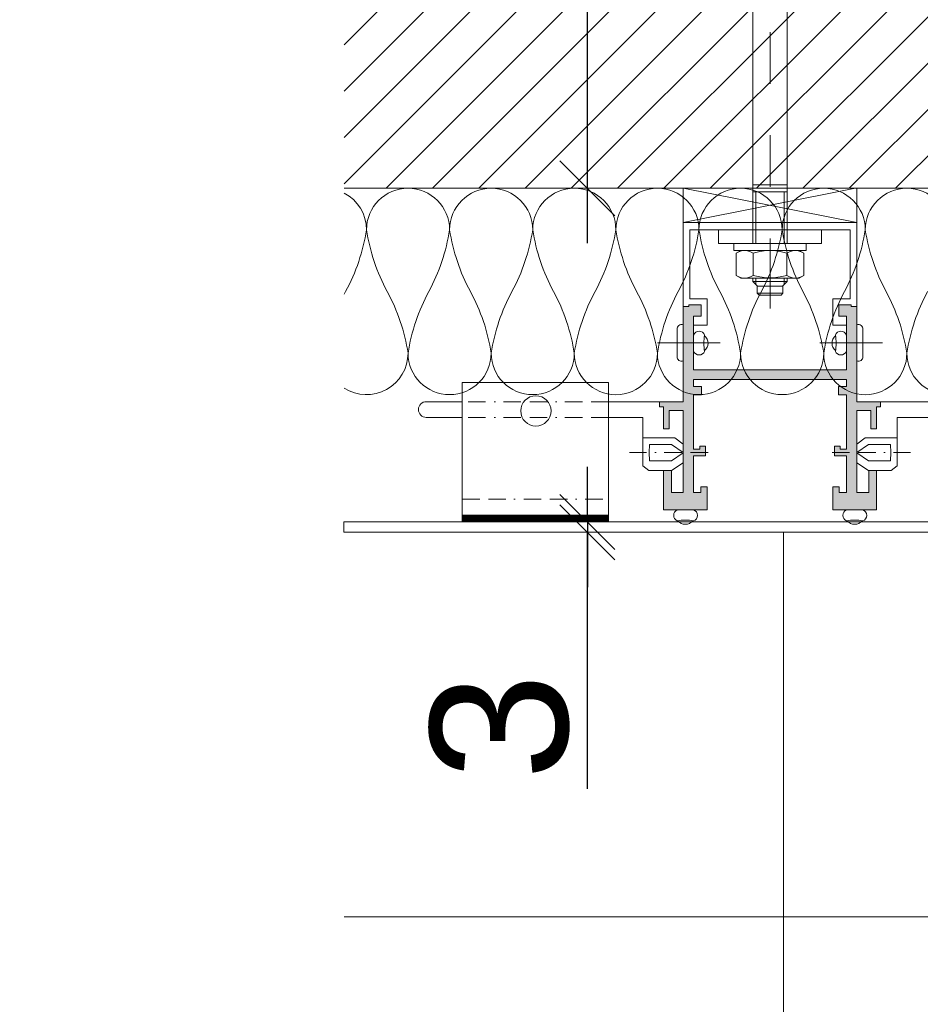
# Model space of a CAD drawing. Header units: millimetres. Extents: x 3652085 to 3778338, y -303702 to -273644.
# Tile 322 of 588: x 3709539 to 3709801, y -278991 to -278705. Entities that reach past the tile are written whole.
import ezdxf

# ---------------------------------------------------------------- set-up
doc = ezdxf.new("R2010")
doc.units = ezdxf.units.MM
doc.header["$PDMODE"] = 34
doc.linetypes.add('BORDERX2', pattern=[88.9, 25.4, -12.7, 25.4, -12.7, 0, -12.7])
doc.linetypes.add('HIDDEN2', pattern=[4.7625, 3.175, -1.5875])
doc.layers.add('!!!! BALCONY', color=7, linetype='Continuous')
for name, color, linetype, lineweight in [('004 Brick Wall', 7, 'Continuous', 0), ('005 Column', 7, 'Continuous', 0), ('021 Various', 7, 'Continuous', 5), ('DETAIL    (HAUSART)', 110, 'Continuous', 5), ('DIM-03    (HAUSART)', 111, 'Continuous', 5), ('INSULATION (HAUSEART)', 31, 'Continuous', 15), ('SYMBOL-DETAIL    (HAUSART)', 2, 'Continuous', 5)]:
    doc.layers.add(name, color=color, linetype=linetype, lineweight=lineweight)
doc.styles.add('1-20 Eng HA', font='arial.ttf', dxfattribs={"height": 40})
doc.dimstyles.new('1-20 Eng HA', dxfattribs={"dimtxt": 40, "dimasz": 16, "dimexe": 16, "dimexo": 5, "dimgap": 5, "dimtad": 1, "dimdec": 0, "dimlfac": -1, "dimzin": 0, "dimdsep": 46, "dimtxsty": '1-20 Eng HA', "dimblk": 'OBLIQUE', "dimcen": 0.09, "dimdle": 16, "dimclrd": 256, "dimclre": 256, "dimclrt": 256, "dimadec": 0, "dimazin": 0, "dimtfac": 1, "dimtdec": 0, "dimtofl": 0, "dimtmove": 0, "dimatfit": 3, "dimldrblk": 'OBLIQUE', "dimfxl": 1, "dimtolj": 1, "dimtzin": 0, "dimlwe": 0, "dimarcsym": 0})

# ---------------------------------------------------------------- blocks, each defined once
blk = doc.blocks.new('_Oblique')
at = {"color": 0, "linetype": 'ByBlock', "lineweight": -2}
blk.add_line((-0.5, -0.5), (0.5, 0.5), dxfattribs=at)
blk = doc.blocks.new('*D508')
at = {"layer": 'Defpoints', "color": 0, "lineweight": 0, "transparency": 16777216}
for p in [(3709703.97, -278553.65), (3709736.72, -278553.65), (3709720.6, -278753.64)]:
    blk.add_point(p, dxfattribs=at)
at = {"layer": 'DIM-03    (HAUSART)', "lineweight": -2, "transparency": 16777216}
blk.add_line((3709703.97, -278769.64), (3709703.97, -278537.65), dxfattribs=at)
at = {"layer": 'DIM-03    (HAUSART)', "linetype": 'HIDDEN2', "lineweight": 0, "transparency": 16777216}
for p, q in [((3709731.72, -278553.65), (3709687.97, -278553.65)), ((3709715.6, -278753.64), (3709687.97, -278753.64))]:
    blk.add_line(p, q, dxfattribs=at)
at = {"layer": 'DIM-03    (HAUSART)', "lineweight": -2, "transparency": 16777216, "xscale": 16, "yscale": 16, "zscale": 16}
for p, rotation in [((3709703.97, -278553.65), 90), ((3709703.97, -278753.64), 270)]:
    blk.add_blockref('_Oblique', p, dxfattribs=dict(at, rotation=rotation))
at = {"layer": 'DIM-03    (HAUSART)', "lineweight": 0, "transparency": 16777216, "insert": (3709678.55, -278653.64), "char_height": 40, "attachment_point": 5, "rotation": 90, "style": '1-20 Eng HA'}
blk.add_mtext('\\A1;200', dxfattribs=at)
blk = doc.blocks.new('*D510')
at = {"layer": 'Defpoints', "color": 0, "lineweight": 0, "transparency": 16777216}
for p in [(3709713.11, -278850.64), (3709703.97, -278853.64), (3709703.97, -278853.64)]:
    blk.add_point(p, dxfattribs=at)
at = {"layer": 'DIM-03    (HAUSART)', "lineweight": -2, "transparency": 16777216}
for p, q in [((3709703.97, -278850.64), (3709703.97, -278834.64)), ((3709703.97, -278850.64), (3709703.97, -278853.64)), ((3709703.97, -278853.64), (3709703.97, -278869.64)), ((3709703.97, -278928.24), (3709703.97, -278853.64))]:
    blk.add_line(p, q, dxfattribs=at)
at = {"layer": 'DIM-03    (HAUSART)', "linetype": 'HIDDEN2', "lineweight": 0, "transparency": 16777216}
for p, q in [((3709708.11, -278850.64), (3709687.97, -278850.64)), ((3709708.97, -278853.64), (3709719.97, -278853.64))]:
    blk.add_line(p, q, dxfattribs=at)
at = {"layer": 'DIM-03    (HAUSART)', "lineweight": -2, "transparency": 16777216, "xscale": 16, "yscale": 16, "zscale": 16}
for p, rotation in [((3709703.97, -278850.64), 270), ((3709703.97, -278853.64), 90)]:
    blk.add_blockref('_Oblique', p, dxfattribs=dict(at, rotation=rotation))
at = {"layer": 'DIM-03    (HAUSART)', "lineweight": 0, "transparency": 16777216, "insert": (3709678.54, -278910.14), "char_height": 40, "attachment_point": 5, "rotation": 90, "style": '1-20 Eng HA'}
blk.add_mtext('\\A1;3', dxfattribs=at)
blk = doc.blocks.new('*U72')
at = {"color": 7, "linetype": 'Continuous', "lineweight": 0}
for points in [[(0, 15), (4, 15)], [(0, -14.99), (0, 15)], [(4, 15), (4, -14.99)], [(4, 10.5), (6, 10.5)], [(4, -10.5), (4, 10.5)], [(6, -10.5), (6, 10.5)], [(6, 8.5), (6.75, 9.8)], [(6.1, 8.25), (6.35, 9.05)], [(6.35, 9.05), (6.75, 9.8)], [(6.75, 9.8), (13.25, 9.8)], [(13.25, 9.8), (13.65, 9.05)], [(14, 8.5), (13.25, 9.8)], [(13.65, 9.05), (13.9, 8.25)], [(6, 7.35), (6.1, 8.25)], [(6.1, 6.5), (6, 7.35)], [(6.35, 5.65), (6.1, 6.5)], [(13.9, 6.5), (13.65, 5.65)], [(13.9, 8.25), (14, 7.35)], [(14, 7.35), (13.9, 6.5)], [(14, -8.5), (14, 8.5)], [(-91.02, 3.5), (-89.52, 5)], [(-91.02, -3.5), (-91.02, 3.5)], [(-89.52, 5), (-85.02, 5)], [(-89.52, -5), (-89.52, 5)], [(-84.02, 4.8), (-85.02, 5)], [(-85.02, 5), (-85.02, -5)], [(-84.82, 3.6), (-84.97, 2.65)], [(-84.37, 4.45), (-84.82, 3.6)], [(-83.62, 5.05), (-84.37, 4.45)], [(-82.77, 5.35), (-83.62, 5.05)], [(-82.77, 5.35), (-81.22, 5.6)], [(-82.77, 2.85), (-82.67, 3.5)], [(-82.67, 3.5), (-82.32, 4.05)], [(-82.32, 4.05), (-81.82, 4.5)], [(-82.02, 1.15), (-81.82, 4.5)], [(-81.82, 4.5), (-81.77, 2.8)], [(-81.22, 5.6), (-79.67, 5.6)], [(-79.67, 5.6), (-67.53, 4.95)], [(-79.17, 3.25), (-76.47, 3.1)], [(-78.72, 3.45), (-78.12, 3.95)], [(-78.62, 2.75), (-78.72, 3.45)], [(-78.12, 3.95), (-77.22, 3.8)], [(-77.87, 1.8), (-77.72, 4.4)], [(-76.87, 3.1), (-77.62, 2.35)], [(-77.22, 3.8), (-76.87, 3.1)], [(-67.53, -1.3), (-67.53, 4.95)], [(-67.53, 3.6), (-65.18, 3.6)], [(-64.93, 3.7), (-65.18, 3.6)], [(-64.83, 4), (-64.93, 3.7)], [(-64.83, 5), (-64.83, -5)], [(-64.83, 5), (4, 5)], [(-64.83, -4), (-64.83, 4)], [(-13.05, 5), (-13.05, -5)], [(-11.05, 5), (-11.05, -5)], [(4, 4.1), (-11.05, 4.1)], [(6, 1), (6.25, 3)], [(6.25, 3), (6.75, 4.9)], [(6.75, 4.9), (6.35, 5.65)], [(6.75, 4.9), (13.25, 4.9)], [(13.65, 5.65), (13.25, 4.9)], [(13.25, 4.9), (13.7, 3)], [(13.7, 3), (13.95, 1)], [(14, 5), (15, 5)], [(15.89, 4.1), (14, 4.1)], [(15, 5), (16.34, 3.6)], [(15, 5), (15, -5)], [(18.44, 3.7), (16.34, 3.7)], [(16.34, 3.6), (16.34, -3.6)], [(18.94, 3.2), (18.44, 3.7)], [(18.44, -3.7), (18.44, 3.7)], [(18.94, 3.2), (18.94, -3.2)], [(-72.48, 0), (-92.92, 0)], [(-89.97, 0), (-64.98, 0)], [(-84.97, 2.65), (-84.67, 1.2)], [(-84.67, 1.2), (-83.87, 0.3)], [(-83.87, 0.3), (-82.47, -0.2)], [(-82.72, 2.2), (-82.77, 2.85)], [(-82.47, 1.6), (-82.72, 2.2)], [(-82.02, 1.15), (-82.47, 1.6)], [(-81.77, 2.8), (-82.02, 1.15)], [(-77.62, 2.35), (-78.62, 2.75)], [(-42.49, 0), (-57.48, 0)], [(-12.5, 0), (-27.49, 0)], [(22.89, 0), (2.5, 0)], [(6, -1), (6, 1)], [(13.95, 1), (13.95, -1)], [(-82.47, -0.2), (-81.62, -0.45)], [(-81.62, -0.45), (-80.77, -0.7)], [(-80.77, -0.7), (-76.97, -0.9)], [(-80.52, -2.9), (-76.77, -2.7)], [(-76.97, -0.9), (-76.62, -1)], [(-76.47, -2.55), (-76.77, -2.7)], [(-76.62, -1), (-76.32, -1.2)], [(-76.22, -2.25), (-76.47, -2.55)], [(-76.32, -1.2), (-76.17, -1.55)], [(-76.12, -1.9), (-76.22, -2.25)], [(-76.17, -1.55), (-76.12, -1.9)], [(-69.73, -1.65), (-69.53, -1.35)], [(-69.73, -1.95), (-69.73, -1.65)], [(-69.53, -2.25), (-69.73, -1.95)], [(-69.53, -1.35), (-69.23, -1.2)], [(-69.23, -2.4), (-69.53, -2.25)], [(-69.23, -1.2), (-67.53, -1.3)], [(-69.23, -2.4), (-67.53, -2.3)], [(-67.53, -2.3), (-67.53, -5.05)], [(6.25, -2.95), (6, -1)], [(13.95, -1), (13.7, -2.95)], [(-89.52, -5), (-91.02, -3.5)], [(-89.52, -5), (-85.02, -5)], [(-84.82, -4.95), (-85.02, -5)], [(-84.82, -5.05), (-84.02, -4.15)], [(-84.82, -5.05), (-84.77, -5.85)], [(-84.02, -4.15), (-82.87, -3.65)], [(-82.87, -3.65), (-81.67, -3.3)], [(-82.62, -5.75), (-81.82, -4.95)], [(-81.82, -4.95), (-81.62, -5.7)], [(-81.82, -4.95), (-81.72, -6.2)], [(-81.62, -5.7), (-81.72, -6.2)], [(-81.67, -3.3), (-80.52, -2.9)], [(-81.62, -5.7), (-78.72, -5.55)], [(-78.72, -5.55), (-78.62, -5.65)], [(-78.62, -5.55), (-77.67, -5.45)], [(-78.62, -5.65), (-76.72, -5.9)], [(-77.72, -4.55), (-77.67, -6.25)], [(-77.67, -5.45), (-76.67, -5.45)], [(-76.67, -5.55), (-76.72, -5.9)], [(-76.67, -5.55), (-76.62, -5.5)], [(-76.62, -5.5), (-76.57, -5.45)], [(-76.57, -5.45), (-67.53, -5.05)], [(-67.53, -3.6), (-65.18, -3.6)], [(-65.18, -3.6), (-64.93, -3.7)], [(-64.93, -3.7), (-64.83, -4)], [(-64.83, -5), (4, -5)], [(-13, -5), (-13.05, -5)], [(4, -4.1), (-11.05, -4.1)], [(6.1, -6.5), (6.35, -5.65)], [(6.75, -4.9), (6.25, -2.95)], [(6.35, -5.65), (6.75, -4.9)], [(6.75, -4.9), (13.25, -4.9)], [(13.7, -2.95), (13.25, -4.9)], [(13.25, -4.9), (13.65, -5.65)], [(13.65, -5.65), (13.9, -6.5)], [(15.89, -4.1), (14, -4.1)], [(14, -5), (15, -5)], [(15, -5), (16.34, -3.6)], [(18.44, -3.7), (16.34, -3.7)], [(18.44, -3.7), (18.94, -3.2)], [(-84.77, -5.85), (-82.62, -5.75)], [(-82.62, -5.75), (-81.72, -6.2)], [(6, -7.35), (6.1, -6.5)], [(6.1, -8.2), (6, -7.35)], [(6, -8.5), (6.75, -9.8)], [(6.35, -9.05), (6.1, -8.2)], [(14, -8.5), (13.25, -9.8)], [(13.9, -8.2), (13.65, -9.05)], [(13.9, -6.5), (14, -7.35)], [(14, -7.35), (13.9, -8.2)], [(4, -10.5), (6, -10.5)], [(6.75, -9.8), (6.35, -9.05)], [(6.75, -9.8), (13.25, -9.8)], [(13.65, -9.05), (13.25, -9.8)], [(4, -14.99), (0, -14.99)]]:
    blk.add_lwpolyline(points, dxfattribs=at)

msp = doc.modelspace()

# ---------------------------------------------------------------- hatches: boundary and pattern name
at = {"layer": '!!!! BALCONY', "linetype": 'Continuous', "lineweight": 13}
h = msp.add_hatch(dxfattribs=at)
h.set_pattern_fill('NET', color=252, scale=50, angle=360, style=0)
h.set_pattern_definition([(360, (3906928.35, -414855.52), (8e-14, 158.75), []), (90, (3906928.35, -414855.52), (-158.75, 9e-14), [])])
h.paths.add_polyline_path([(3710386.45, -279139.44), (3710413.26, -279227.81), (3710436.84, -279051.08), (3710460.19, -279139.44), (3710647.57, -279139.44), (3711216.84, -279139.44), (3711216.84, -279086.56), (3711216.84, -278893.99), (3711216.84, -278853.64), (3710885.16, -278853.64), (3710885.06, -278707.58), (3710884.85, -278703.64), (3709965.13, -278703.64), (3709965.05, -278707.58), (3709965.05, -278853.64), (3709633.26, -278853.64), (3709633.26, -279139.44)])
at = {"layer": '004 Brick Wall', "linetype": 'Continuous', "lineweight": 0}
h = msp.add_hatch(dxfattribs=at)
h.set_pattern_fill('ANSI31', scale=3, angle=-360, style=0)
h.set_pattern_definition([(45, (-22423109.213, -7494239.545), (-6.7351920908, 6.7351920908), [])])
h.paths.add_polyline_path([(3709633.26, -278753.64), (3709633.26, -278553.65), (3709925.05, -278553.65), (3709925.05, -278753.64)])
at = {"layer": 'DETAIL    (HAUSART)', "lineweight": 0}
h = msp.add_hatch(color=256, dxfattribs=at)
h.set_gradient(color1=(51, 51, 51), color2=(0, 0, 0), one_color=1, name='HEMISPHERICAL')
h.paths.add_polyline_path([(3709782.34, -278787.99), (3709780.65, -278787.99), (3709780.65, -278787.54), (3709777.09, -278787.54), (3709777.09, -278790.85), (3709779.3, -278790.85), (3709779.3, -278803.67), (3709779.3, -278806.45), (3709734.84, -278806.45), (3709734.84, -278803.67), (3709734.84, -278790.85), (3709737.04, -278790.85), (3709737.04, -278787.54), (3709733.48, -278787.54), (3709733.48, -278787.99), (3709731.8, -278787.99), (3709731.8, -278803.67), (3709731.8, -278815.69), (3709724.91, -278815.69), (3709724.91, -278817.2), (3709726.1, -278817.2), (3709726.1, -278823.62), (3709727.75, -278823.62), (3709727.75, -278818.23), (3709731.8, -278818.23), (3709731.8, -278818.69), (3709731.8, -278842.06), (3709728.38, -278842.06), (3709728.38, -278835.69), (3709726.11, -278835.69), (3709726.11, -278847.11), (3709738.81, -278847.11), (3709738.81, -278840.41), (3709736.92, -278840.41), (3709736.92, -278842.11), (3709734.84, -278842.11), (3709734.84, -278831.39), (3709738.31, -278831.39), (3709738.31, -278828.61), (3709736.69, -278828.61), (3709736.69, -278829.53), (3709734.84, -278829.53), (3709734.84, -278818.69), (3709734.84, -278813.73), (3709737.12, -278813.73), (3709737.12, -278811.3), (3709734.84, -278811.3), (3709734.84, -278809.2), (3709779.3, -278809.2), (3709779.3, -278811.3), (3709777.02, -278811.3), (3709777.02, -278813.73), (3709779.3, -278813.73), (3709779.3, -278818.69), (3709779.3, -278829.53), (3709777.44, -278829.53), (3709777.44, -278828.61), (3709775.82, -278828.61), (3709775.82, -278831.39), (3709779.3, -278831.39), (3709779.3, -278842.11), (3709777.21, -278842.11), (3709777.21, -278840.41), (3709775.32, -278840.41), (3709775.32, -278847.11), (3709788.02, -278847.11), (3709788.02, -278835.69), (3709785.85, -278835.69), (3709785.85, -278842.06), (3709782.34, -278842.06), (3709782.34, -278818.69), (3709782.34, -278818.23), (3709786.38, -278818.23), (3709786.38, -278823.62), (3709788.03, -278823.62), (3709788.03, -278817.2), (3709789.23, -278817.2), (3709789.23, -278815.69), (3709782.34, -278815.69), (3709782.34, -278803.67)])
at = {"layer": 'DETAIL    (HAUSART)', "true_color": 0x000000}
h = msp.add_hatch(dxfattribs=at)
h.set_pattern_fill('ANSI38', color=18, scale=0.1, angle=90)
h.set_pattern_definition([(135, (-1193236.2377, -27768504.02784), (-0.2245064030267, -0.2245064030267), []), (225, (-1193236.2377, -27768504.02784), (-0.2245064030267, -0.6735192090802), [0.79375, -0.47625])])
h.paths.add_polyline_path([(3709667.58, -278850.64), (3709667.58, -278848.64), (3709710.15, -278848.64), (3709710.15, -278850.64)])

# ---------------------------------------------------------------- linework, layer by layer
at = {"color": 0, "linetype": 'Continuous', "lineweight": 0}
msp.add_lwpolyline([(3709965.05, -278853.64), (3709965.05, -278850.64), (3709633.16, -278850.64), (3709633.16, -278853.64), (3709964.95, -278853.64)], close=True, dxfattribs=at)
at = {"layer": '005 Column'}
msp.add_lwpolyline([(3709925.05, -278753.64), (3709633.26, -278753.64)], dxfattribs=at)
at = {"layer": '021 Various'}
msp.add_lwpolyline([(3709965.05, -278713.64), (3709965.05, -278853.64), (3709633.26, -278853.64)], dxfattribs=at)
at = {"layer": 'DETAIL    (HAUSART)', "color": 0, "lineweight": 0}
for p, q in [((3709781.93, -278753.64), (3709731.8, -278763.64)), ((3709782.34, -278763.64), (3709731.8, -278753.65)), ((3709733.74, -278785.76), (3709733.74, -278775.74)), ((3709730.07, -278794.63), (3709730.07, -278802.59)), ((3709784.07, -278794.63), (3709784.07, -278802.59)), ((3709724.32, -278798.62), (3709742.54, -278798.62)), ((3709789.82, -278798.62), (3709771.59, -278798.62)), ((3709720.07, -278820.25), (3709720.07, -278826.18)), ((3709794.07, -278820.25), (3709794.07, -278826.18))]:
    msp.add_line(p, q, dxfattribs=at)
at = {"layer": 'DETAIL    (HAUSART)', "color": 0, "linetype": 'BORDERX2', "lineweight": 0, "ltscale": 0.2}
for p, q in [((3709710.15, -278815.69), (3709667.58, -278815.69)), ((3709710.15, -278820.25), (3709667.58, -278820.25)), ((3709739.04, -278830.49), (3709716.23, -278830.49)), ((3709775.1, -278830.49), (3709797.91, -278830.49)), ((3709667.58, -278843.99), (3709710.15, -278843.99))]:
    msp.add_line(p, q, dxfattribs=at)
at = {"layer": 'DETAIL    (HAUSART)', "color": 0, "lineweight": 0}
for points in [[(3709782.34, -278753.65), (3709731.8, -278753.65), (3709731.8, -278763.64), (3709782.34, -278763.64)], [(3709667.58, -278810.1), (3709710.15, -278810.1), (3709710.15, -278848.64), (3709667.58, -278848.64)], [(3709667.58, -278848.64), (3709710.15, -278848.64), (3709710.15, -278850.64), (3709667.58, -278850.64)]]:
    msp.add_lwpolyline(points, close=True, dxfattribs=at)
for points in [[(3709731.8, -278763.64), (3709782.34, -278763.64), (3709782.34, -278787.99), (3709780.65, -278787.99), (3709780.65, -278787.54), (3709777.09, -278787.54), (3709777.09, -278790.85), (3709779.3, -278790.85), (3709779.3, -278793.49), (3709775.31, -278793.49), (3709775.31, -278785.76), (3709780.39, -278785.76), (3709780.39, -278765.74), (3709733.74, -278765.74), (3709733.74, -278785.76), (3709738.82, -278785.76), (3709738.82, -278793.49), (3709734.84, -278793.49), (3709734.84, -278790.85), (3709737.04, -278790.85), (3709737.04, -278787.54), (3709733.48, -278787.54), (3709733.48, -278787.99), (3709731.8, -278787.99), (3709731.8, -278763.64)], [(3709734.84, -278791.43), (3709734.84, -278790.85), (3709737.04, -278790.85), (3709737.04, -278787.54), (3709733.48, -278787.54), (3709733.48, -278787.99), (3709731.8, -278787.99), (3709731.8, -278805.48)], [(3709724.91, -278815.69), (3709724.31, -278815.69), (3709710.15, -278815.69)], [(3709782.44, -278815.69), (3709789.92, -278815.69), (3709804.08, -278815.69)], [(3709710.15, -278820.25), (3709720.07, -278820.25)], [(3709803.98, -278820.25), (3709794.07, -278820.25)], [(3709720.07, -278826.18), (3709720.07, -278826.18), (3709720.07, -278834.3), (3709721.86, -278835.69), (3709726.11, -278835.69), (3709726.11, -278835.69), (3709726.11, -278835.69)], [(3709720.07, -278826.18), (3709729.37, -278826.18), (3709731.8, -278828.05), (3709731.8, -278831.39), (3709731.8, -278833.45), (3709728.38, -278835.69)], [(3709721.91, -278830.49), (3709722.06, -278828.13), (3709728.44, -278828.13), (3709731.8, -278830.43)], [(3709794.07, -278826.18), (3709784.76, -278826.18), (3709782.34, -278828.05), (3709782.34, -278831.39), (3709782.34, -278833.45), (3709785.75, -278835.69)], [(3709792.22, -278830.49), (3709792.07, -278828.13), (3709785.7, -278828.13), (3709782.34, -278830.43)], [(3709794.07, -278826.18), (3709794.07, -278826.18), (3709794.07, -278834.3), (3709792.28, -278835.69), (3709788.02, -278835.69), (3709788.02, -278835.69), (3709788.02, -278835.69)], [(3709721.91, -278830.49), (3709722.06, -278832.85), (3709728.44, -278832.85), (3709731.8, -278830.55)], [(3709792.22, -278830.49), (3709792.07, -278832.85), (3709785.7, -278832.85), (3709782.34, -278830.55)]]:
    msp.add_lwpolyline(points, dxfattribs=at)
for points in [[(3709734.84, -278796.31), (3709734.84, -278801.07, 0.633904), (3709738.06, -278801.07, -0.093271), (3709738.06, -278796.31, 0.698074), (3709734.84, -278796.31), (3709734.84, -278801.07)], [(3709779.3, -278796.31), (3709779.3, -278801.07, -0.633904), (3709776.07, -278801.07, 0.093271), (3709776.07, -278796.31, -0.698074), (3709779.3, -278796.31), (3709779.3, -278801.07)], [(3709779.3, -278796.31), (3709779.3, -278801.07, -0.633904), (3709776.07, -278801.07, 0.093271), (3709776.07, -278796.31, -0.698074), (3709779.3, -278796.31), (3709779.3, -278801.07)], [(3709734.84, -278847.11), (3709730.08, -278847.11, 0.633904), (3709730.08, -278850.34, -0.093271), (3709734.84, -278850.34, 0.698074), (3709734.84, -278847.11), (3709730.08, -278847.11)], [(3709784.06, -278847.11), (3709779.29, -278847.11, 0.633904), (3709779.29, -278850.34, -0.093271), (3709784.06, -278850.34, 0.698074), (3709784.06, -278847.11), (3709779.29, -278847.11)]]:
    msp.add_lwpolyline(points, format="xyb", close=True, dxfattribs=at)
msp.add_lwpolyline([(3709667.58, -278815.69), (3709657.12, -278815.69, 1), (3709657.12, -278820.25), (3709667.58, -278820.25)], format="xyb", dxfattribs=at)
msp.add_circle((3709688.99, -278818.37), 4.41, dxfattribs=at)
at = {"layer": 'DETAIL    (HAUSART)', "lineweight": 0}
for centre, radius, start, end in [((3709731.33, -278794.55), 1.27, 68.4887, 183.3592), ((3709782.8, -278794.55), 1.27, 356.6408, 111.5113), ((3709736.45, -278796.9), 1.72, 20.1734, 159.8266), ((3709750.72, -278798.69), 12.89, 169.3428, 190.6572), ((3709736.25, -278798.69), 2.79, 309.3583, 50.6417), ((3709777.89, -278798.69), 2.79, 129.3583, 230.6417), ((3709777.89, -278798.69), 2.79, 129.3583, 230.6417), ((3709777.69, -278796.9), 1.72, 20.1734, 159.8266), ((3709777.69, -278796.9), 1.72, 20.1734, 159.8266), ((3709763.41, -278798.69), 12.89, 349.3428, 10.6572), ((3709763.41, -278798.69), 12.89, 349.3428, 10.6572), ((3709731.33, -278802.66), 1.27, 176.6408, 291.5113), ((3709782.8, -278802.66), 1.27, 248.4887, 3.3592), ((3709732.46, -278848.53), 2.79, 219.3583, 320.6417), ((3709781.67, -278848.53), 2.79, 219.3583, 320.6417)]:
    msp.add_arc(centre, radius, start, end, dxfattribs=at)
at = {"layer": 'DIM-03    (HAUSART)', "color": 0, "lineweight": 0}
msp.add_lwpolyline([(3709782.34, -278787.99), (3709780.65, -278787.99), (3709780.65, -278787.54), (3709777.09, -278787.54), (3709777.09, -278790.85), (3709779.3, -278790.85), (3709779.3, -278803.67), (3709779.3, -278806.45), (3709734.84, -278806.45), (3709734.84, -278803.67), (3709734.84, -278790.85), (3709737.04, -278790.85), (3709737.04, -278787.54), (3709733.48, -278787.54), (3709733.48, -278787.99), (3709731.8, -278787.99), (3709731.8, -278803.67), (3709731.8, -278815.69), (3709724.91, -278815.69), (3709724.91, -278817.2), (3709726.1, -278817.2), (3709726.1, -278823.62), (3709727.75, -278823.62), (3709727.75, -278818.23), (3709731.8, -278818.23), (3709731.8, -278818.69), (3709731.8, -278842.06), (3709728.38, -278842.06), (3709728.38, -278835.69), (3709726.11, -278835.69), (3709726.11, -278847.11), (3709738.81, -278847.11), (3709738.81, -278840.41), (3709736.92, -278840.41), (3709736.92, -278842.11), (3709734.84, -278842.11), (3709734.84, -278831.39), (3709738.31, -278831.39), (3709738.31, -278828.61), (3709736.69, -278828.61), (3709736.69, -278829.53), (3709734.84, -278829.53), (3709734.84, -278818.69), (3709734.84, -278813.73), (3709737.12, -278813.73), (3709737.12, -278811.3), (3709734.84, -278811.3), (3709734.84, -278809.2), (3709779.3, -278809.2), (3709779.3, -278811.3), (3709777.02, -278811.3), (3709777.02, -278813.73), (3709779.3, -278813.73), (3709779.3, -278818.69), (3709779.3, -278829.53), (3709777.44, -278829.53), (3709777.44, -278828.61), (3709775.82, -278828.61), (3709775.82, -278831.39), (3709779.3, -278831.39), (3709779.3, -278842.11), (3709777.21, -278842.11), (3709777.21, -278840.41), (3709775.32, -278840.41), (3709775.32, -278847.11), (3709788.02, -278847.11), (3709788.02, -278835.69), (3709785.85, -278835.69), (3709785.85, -278842.06), (3709782.34, -278842.06), (3709782.34, -278818.69), (3709782.34, -278818.23), (3709786.38, -278818.23), (3709786.38, -278823.62), (3709788.03, -278823.62), (3709788.03, -278817.2), (3709789.23, -278817.2), (3709789.23, -278815.69), (3709782.34, -278815.69), (3709782.34, -278803.67), (3709782.34, -278787.99)], close=True, dxfattribs=at)
at = {"layer": 'INSULATION (HAUSEART)', "lineweight": 0}
for points in [[(3709808.95, -278765.73, 1), (3709784.77, -278765.73, 0.085247), (3709790.82, -278783.65, -0.085247), (3709796.86, -278801.56, -1), (3709772.68, -278801.56, -0.085247), (3709778.73, -278783.65, 0.085247), (3709784.77, -278765.73, 1), (3709760.6, -278765.73, 0.085247), (3709766.64, -278783.65, -0.085247), (3709772.68, -278801.56, -1), (3709748.51, -278801.56, -0.085247), (3709754.55, -278783.65, 0.085247), (3709760.6, -278765.73, 1), (3709736.42, -278765.73, 0.085247), (3709742.47, -278783.65, -0.085247), (3709748.51, -278801.56, -1), (3709724.34, -278801.56, -0.085247), (3709730.38, -278783.65, 0.085247), (3709736.42, -278765.73, 1), (3709712.25, -278765.73, 0.085247), (3709718.29, -278783.65, -0.085247), (3709724.34, -278801.56, -1), (3709700.16, -278801.56, -0.085247), (3709706.21, -278783.65, 0.085247), (3709712.25, -278765.73, 1), (3709688.08, -278765.73, 0.085247), (3709694.12, -278783.65, -0.085247), (3709700.16, -278801.56, -1), (3709675.99, -278801.56, -0.085247), (3709682.03, -278783.65, 0.085247), (3709688.08, -278765.73, 1), (3709663.9, -278765.73, 0.085247), (3709669.95, -278783.65, -0.085247), (3709675.99, -278801.56, -1), (3709651.82, -278801.56, -0.085247), (3709657.86, -278783.65, 0.085247), (3709663.9, -278765.73, 1), (3709639.73, -278765.73, 0.085247), (3709645.77, -278783.65, -0.085247), (3709651.82, -278801.56, -0.591023), (3709633.26, -278811.77)], [(3709633.26, -278784.44, -0.004031), (3709633.68, -278783.65, 0.085247), (3709639.73, -278765.73, 0.278652), (3709633.26, -278755.03)], [(3709821.03, -278801.56, -1), (3709796.86, -278801.56, -0.085247), (3709802.9, -278783.65, 0.085247)]]:
    msp.add_lwpolyline(points, format="xyb", dxfattribs=at)
at = {"layer": 'SYMBOL-DETAIL    (HAUSART)', "color": 171, "ltscale": 0.5}
msp.add_lwpolyline([(3709633.26, -277480.88, 12, 12, 0), (3709633.26, -277361.21, 0, 0, 0), (3709633.26, -278346.99, 0, 0, 0), (3709544.9, -278373.81, 0, 0, 0), (3709721.63, -278397.39, 0, 0, 0), (3709633.26, -278420.73, 0, 0, 0), (3709633.26, -279409.99, 12, 12, 0), (3709633.26, -279290.31, 0, 0, 0)], format="xyseb", dxfattribs=at)

# ---------------------------------------------------------------- block references
at = {"lineweight": 0, "xscale": -1, "rotation": 90}
msp.add_blockref('*U72', (3709757.07, -278765.74), dxfattribs=at)

# ---------------------------------------------------------------- dimensions: what is measured, and where the dimension line sits
at = {"layer": 'DIM-03    (HAUSART)', "lineweight": 0}
dim = msp.add_linear_dim(base=(3709703.97, -278553.65), p1=(3709720.6, -278753.64), p2=(3709736.72, -278553.65), angle=90, dimstyle='1-20 Eng HA', override={"dimclrd": 256, "dimclre": 256, "dimclrt": 256}, dxfattribs=at)
dim.commit()
dim.dimension.update_dxf_attribs({"geometry": '*D508', "text_midpoint": (3709678.55, -278653.64)})
dim = msp.add_linear_dim(base=(3709703.97, -278853.64), p1=(3709713.11, -278850.64), p2=(3709703.97, -278853.64), angle=90, dimstyle='1-20 Eng HA', override={"dimclrd": 256, "dimclre": 256, "dimclrt": 256, "dimtmove": 1}, dxfattribs=at)
dim.commit()
dim.dimension.update_dxf_attribs({"geometry": '*D510', "text_midpoint": (3709703.97, -278910.14), "dimtype": 160})

doc.saveas('drawing.dxf')
